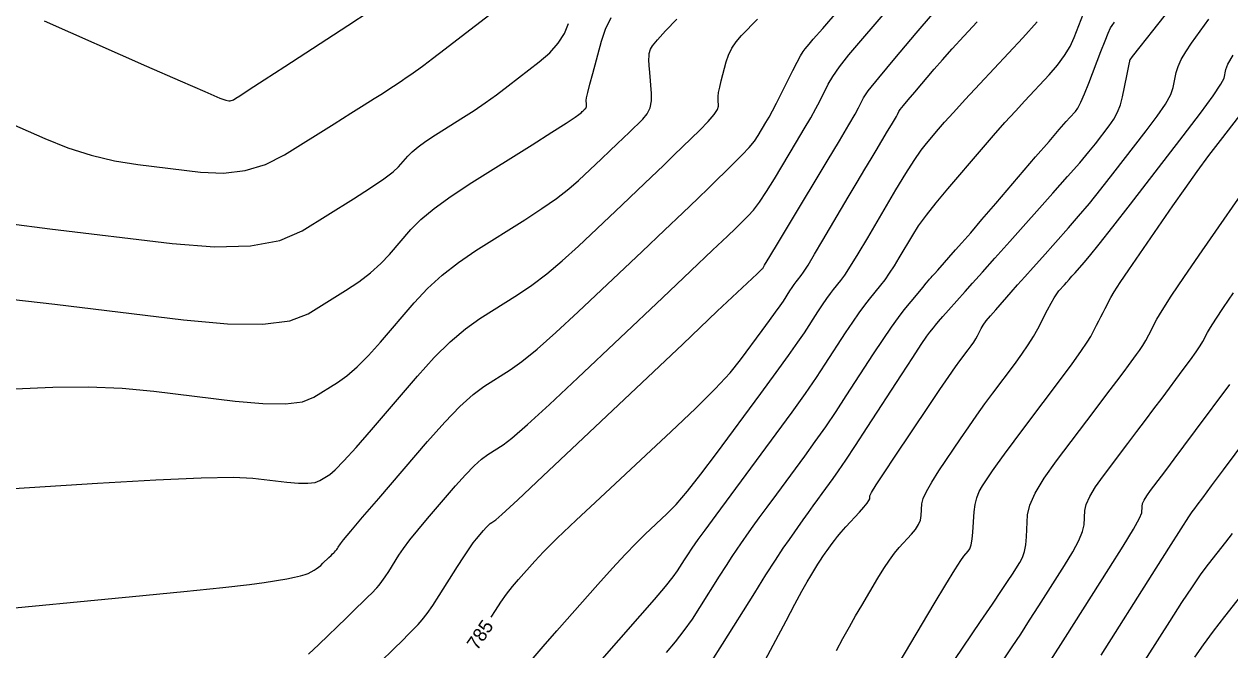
# Model space of a CAD drawing. Extents: x 2082232 to 2083549, y 592624 to 593832.
# Drawn here: x 2083340.8 to 2083402.7, y 592713.3 to 592745.4 of the extents above; entities that cross this region are included whole.
import ezdxf

# ---------------------------------------------------------------- set-up
doc = ezdxf.new("R2010")
doc.units = 0
doc.layers.add('DT_X_Contour_Major', color=7, linetype='Continuous')
doc.layers.add('DT_X_Contour_Minor', color=7, linetype='Continuous')

msp = doc.modelspace()

# ---------------------------------------------------------------- linework, layer by layer
at = {"layer": 'DT_X_Contour_Major'}
for points in [[(2083340.314, 592726.717), (2083342.256, 592726.804), (2083344.091, 592726.812), (2083345.819, 592726.741), (2083347.44, 592726.591), (2083351.619, 592726.086), (2083353.047, 592725.956), (2083354.197, 592725.945), (2083355.07, 592726.052), (2083355.664, 592726.277), (2083356.879, 592727.036), (2083357.359, 592727.38), (2083357.886, 592727.84), (2083358.461, 592728.418), (2083359.083, 592729.112), (2083360.808, 592731.121), (2083361.491, 592731.854), (2083362.247, 592732.546), (2083363.077, 592733.198), (2083363.981, 592733.809), (2083366.487, 592735.385), (2083367.365, 592735.954), (2083368.119, 592736.48), (2083368.748, 592736.963), (2083369.252, 592737.403), (2083370.433, 592738.518), (2083370.853, 592738.916), (2083371.228, 592739.274), (2083371.557, 592739.59), (2083371.842, 592739.867), (2083372.541, 592740.549), (2083372.766, 592740.823), (2083372.917, 592741.134), (2083372.993, 592741.481), (2083372.996, 592741.865), (2083372.904, 592742.937), (2083372.876, 592743.299), (2083372.863, 592743.583), (2083372.864, 592743.788), (2083372.879, 592743.913), (2083372.939, 592744.144), (2083373.04, 592744.304), (2083373.299, 592744.613), (2083373.716, 592745.07), (2083374.291, 592745.674)], [(2083364.757, 592714.99), (2083364.98, 592715.343), (2083365.264, 592715.773), (2083365.556, 592716.182), (2083365.856, 592716.568), (2083366.164, 592716.933), (2083366.998, 592717.876), (2083367.442, 592718.345), (2083368.15, 592719.043), (2083369.121, 592719.97), (2083370.356, 592721.127), (2083373.999, 592724.518), (2083375.247, 592725.702), (2083376.257, 592726.708), (2083377.03, 592727.538), (2083377.565, 592728.191), (2083378.676, 592729.697), (2083379.057, 592730.216), (2083379.364, 592730.642), (2083379.599, 592730.975), (2083379.762, 592731.216), (2083380.098, 592731.734), (2083380.217, 592731.915), (2083380.322, 592732.069), (2083380.413, 592732.195), (2083380.491, 592732.294), (2083380.678, 592732.523), (2083380.801, 592732.701), (2083381.028, 592733.064), (2083381.359, 592733.612), (2083381.795, 592734.346), (2083383.096, 592736.548), (2083383.551, 592737.317), (2083383.94, 592737.972), (2083384.262, 592738.514), (2083384.518, 592738.941), (2083385.112, 592739.929), (2083385.31, 592740.26), (2083385.46, 592740.514), (2083385.562, 592740.689), (2083385.615, 592740.786), (2083385.693, 592740.94), (2083385.765, 592741.046), (2083385.924, 592741.247), (2083386.17, 592741.543), (2083386.502, 592741.934), (2083387.505, 592743.104), (2083387.924, 592743.585), (2083388.431, 592744.15), (2083389.024, 592744.799), (2083389.704, 592745.533)], [(2083378.577, 592712.312), (2083379.9, 592714.809), (2083380.351, 592715.657), (2083380.713, 592716.325), (2083380.986, 592716.814), (2083381.169, 592717.124), (2083381.538, 592717.713), (2083381.672, 592717.923), (2083381.794, 592718.112), (2083381.906, 592718.279), (2083382.007, 592718.425), (2083382.263, 592718.785), (2083382.379, 592718.939), (2083382.536, 592719.13), (2083382.734, 592719.359), (2083382.973, 592719.624), (2083383.665, 592720.383), (2083383.893, 592720.639), (2083384.056, 592720.838), (2083384.156, 592720.981), (2083384.192, 592721.066), (2083384.203, 592721.218), (2083384.287, 592721.388), (2083384.531, 592721.783), (2083384.935, 592722.403), (2083385.499, 592723.249), (2083387.216, 592725.805), (2083387.799, 592726.67), (2083388.262, 592727.349), (2083388.604, 592727.842), (2083388.825, 592728.149), (2083389.253, 592728.718), (2083389.403, 592728.923), (2083389.531, 592729.11), (2083389.637, 592729.279), (2083389.721, 592729.43), (2083389.917, 592729.81), (2083390.019, 592729.977), (2083390.177, 592730.193), (2083390.392, 592730.458), (2083390.663, 592730.771), (2083391.463, 592731.672), (2083391.788, 592732.038), (2083392.164, 592732.46), (2083392.589, 592732.937), (2083393.065, 592733.471), (2083394.401, 592734.968), (2083394.92, 592735.562), (2083395.472, 592736.222), (2083396.06, 592736.948), (2083396.681, 592737.74), (2083398.385, 592739.94), (2083398.952, 592740.698), (2083399.373, 592741.322), (2083399.649, 592741.811), (2083399.779, 592742.167), (2083399.933, 592742.938), (2083400.025, 592743.248), (2083400.185, 592743.602), (2083400.415, 592744), (2083400.713, 592744.441), (2083401.6, 592745.677)], [(2083393.499, 592712.796), (2083394.247, 592713.97), (2083396.473, 592717.474), (2083397.205, 592718.639), (2083397.729, 592719.507), (2083398.046, 592720.077), (2083398.157, 592720.35), (2083398.174, 592720.681), (2083398.206, 592720.825), (2083398.289, 592721.008), (2083398.424, 592721.23), (2083398.61, 592721.491), (2083399.174, 592722.239), (2083399.442, 592722.595), (2083399.823, 592723.103), (2083400.316, 592723.763), (2083400.922, 592724.574), (2083402.688, 592726.941)]]:
    msp.add_lwpolyline(points, dxfattribs=at)
at = {"layer": 'DT_X_Contour_Minor'}
for points in [[(2083359.083, 592712.705), (2083359.746, 592713.352), (2083360.22, 592713.818), (2083360.505, 592714.102), (2083361.012, 592714.617), (2083361.222, 592714.856), (2083361.472, 592715.184), (2083361.763, 592715.603), (2083362.093, 592716.112), (2083363.028, 592717.589), (2083363.352, 592718.093), (2083363.623, 592718.5), (2083363.841, 592718.808), (2083364.005, 592719.018), (2083364.373, 592719.446), (2083364.503, 592719.593), (2083364.617, 592719.711), (2083364.716, 592719.8), (2083364.798, 592719.861), (2083364.996, 592719.986), (2083365.315, 592720.266), (2083366.121, 592721.013), (2083367.415, 592722.227), (2083369.196, 592723.908), (2083374.597, 592729.011), (2083376.371, 592730.688), (2083377.641, 592731.888), (2083378.408, 592732.613), (2083378.671, 592732.862), (2083378.701, 592732.891), (2083378.799, 592733.048), (2083379.071, 592733.495), (2083379.516, 592734.232), (2083380.135, 592735.261), (2083382.016, 592738.39), (2083382.646, 592739.441), (2083383.123, 592740.248), (2083383.448, 592740.809), (2083383.621, 592741.125), (2083383.88, 592741.642), (2083384.122, 592741.994), (2083384.654, 592742.666), (2083385.476, 592743.655), (2083386.587, 592744.963), (2083389.939, 592748.876)], [(2083338.687, 592740.945), (2083341.84, 592739.552), (2083343.026, 592739.077), (2083344.218, 592738.696), (2083345.417, 592738.409), (2083346.622, 592738.216), (2083349.843, 592737.827), (2083351.018, 592737.773), (2083352.13, 592737.905), (2083353.177, 592738.221), (2083354.159, 592738.722), (2083356.693, 592740.306), (2083357.555, 592740.846), (2083358.242, 592741.277), (2083358.752, 592741.6), (2083359.088, 592741.815), (2083359.748, 592742.243), (2083359.985, 592742.399), (2083360.204, 592742.545), (2083360.404, 592742.681), (2083360.585, 592742.807), (2083361.041, 592743.13), (2083361.305, 592743.324), (2083361.756, 592743.665), (2083362.392, 592744.152), (2083363.215, 592744.785), (2083365.658, 592746.669)], [(2083355.386, 592713.105), (2083355.916, 592713.592), (2083357.333, 592714.969), (2083357.812, 592715.434), (2083358.184, 592715.797), (2083358.45, 592716.059), (2083358.61, 592716.218), (2083358.894, 592716.508), (2083359.013, 592716.642), (2083359.153, 592716.826), (2083359.316, 592717.062), (2083359.502, 592717.347), (2083360.027, 592718.176), (2083360.266, 592718.527), (2083360.591, 592718.957), (2083361.002, 592719.466), (2083361.498, 592720.054), (2083362.934, 592721.727), (2083363.442, 592722.299), (2083363.888, 592722.76), (2083364.272, 592723.11), (2083364.594, 592723.348), (2083365.369, 592723.836), (2083365.827, 592724.188), (2083366.62, 592724.88), (2083367.748, 592725.911), (2083369.21, 592727.281), (2083373.556, 592731.388), (2083375.013, 592732.766), (2083376.123, 592733.817), (2083376.887, 592734.544), (2083377.304, 592734.945), (2083377.955, 592735.581), (2083378.222, 592735.878), (2083378.535, 592736.294), (2083378.895, 592736.829), (2083379.3, 592737.482), (2083380.441, 592739.381), (2083380.836, 592740.045), (2083381.166, 592740.614), (2083381.429, 592741.087), (2083381.627, 592741.464), (2083382.067, 592742.343), (2083382.295, 592742.728), (2083382.649, 592743.227), (2083383.128, 592743.838), (2083383.733, 592744.561), (2083385.514, 592746.64)], [(2083338.504, 592715.311), (2083346.351, 592716.058), (2083348.98, 592716.313), (2083350.983, 592716.516), (2083352.358, 592716.668), (2083353.107, 592716.77), (2083354.268, 592716.971), (2083354.663, 592717.045), (2083354.978, 592717.116), (2083355.211, 592717.182), (2083355.365, 592717.246), (2083355.666, 592717.41), (2083355.779, 592717.478), (2083355.893, 592717.559), (2083356.009, 592717.653), (2083356.125, 592717.76), (2083356.435, 592718.061), (2083356.54, 592718.163), (2083356.621, 592718.243), (2083356.68, 592718.3), (2083356.715, 592718.335), (2083356.777, 592718.399), (2083356.803, 592718.428), (2083356.834, 592718.468), (2083356.87, 592718.52), (2083356.91, 592718.583), (2083357.025, 592718.764), (2083357.18, 592718.961), (2083357.56, 592719.414), (2083358.163, 592720.123), (2083358.99, 592721.09), (2083361.496, 592724.008), (2083362.381, 592725.006), (2083363.159, 592725.81), (2083363.828, 592726.419), (2083364.389, 592726.835), (2083365.742, 592727.686), (2083366.34, 592728.11), (2083367.12, 592728.747), (2083368.081, 592729.595), (2083369.224, 592730.655), (2083372.515, 592733.765), (2083373.654, 592734.844), (2083374.604, 592735.747), (2083375.365, 592736.475), (2083375.937, 592737.029), (2083377.209, 592738.27), (2083377.645, 592738.709), (2083378, 592739.094), (2083378.273, 592739.425), (2083378.464, 592739.703), (2083378.866, 592740.371), (2083379.027, 592740.649), (2083379.208, 592740.98), (2083379.411, 592741.365), (2083379.633, 592741.803), (2083380.254, 592743.044), (2083380.468, 592743.462), (2083380.643, 592743.787), (2083380.779, 592744.019), (2083380.877, 592744.157), (2083381.086, 592744.401), (2083381.298, 592744.646), (2083381.779, 592745.197), (2083382.527, 592746.055)], [(2083341.82, 592745.586), (2083347.071, 592743.267), (2083348.801, 592742.505), (2083350.055, 592741.959), (2083350.833, 592741.628), (2083351.134, 592741.513), (2083351.301, 592741.492), (2083351.363, 592741.49), (2083351.42, 592741.496), (2083351.475, 592741.513), (2083351.526, 592741.539), (2083351.657, 592741.621), (2083351.852, 592741.746), (2083352.336, 592742.06), (2083353.109, 592742.562), (2083354.173, 592743.252), (2083357.394, 592745.345), (2083358.556, 592746.106)], [(2083370.222, 592712.57), (2083372.414, 592715.065), (2083373.15, 592715.911), (2083373.714, 592716.577), (2083374.107, 592717.063), (2083374.328, 592717.368), (2083374.688, 592717.942), (2083374.814, 592718.14), (2083374.92, 592718.306), (2083375.007, 592718.438), (2083375.075, 592718.537), (2083375.231, 592718.757), (2083375.391, 592718.976), (2083375.753, 592719.469), (2083376.317, 592720.235), (2083377.084, 592721.274), (2083379.397, 592724.41), (2083380.205, 592725.515), (2083380.894, 592726.476), (2083381.464, 592727.294), (2083381.915, 592727.969), (2083382.958, 592729.578), (2083383.328, 592730.139), (2083383.654, 592730.615), (2083383.937, 592731.008), (2083384.177, 592731.315), (2083384.759, 592732.024), (2083384.983, 592732.311), (2083385.216, 592732.64), (2083385.459, 592733.013), (2083385.712, 592733.428), (2083386.4, 592734.592), (2083386.706, 592735.069), (2083387.11, 592735.624), (2083387.611, 592736.26), (2083388.209, 592736.974), (2083389.933, 592738.986), (2083390.557, 592739.708), (2083391.136, 592740.367), (2083391.67, 592740.962), (2083392.159, 592741.494), (2083393.404, 592742.827), (2083393.834, 592743.322), (2083394.192, 592743.806), (2083394.478, 592744.28), (2083394.691, 592744.743), (2083395.163, 592745.964)], [(2083376.071, 592712.724), (2083376.632, 592713.611), (2083378.288, 592716.249), (2083378.865, 592717.162), (2083379.354, 592717.922), (2083379.755, 592718.53), (2083380.068, 592718.985), (2083380.784, 592719.996), (2083381.047, 592720.365), (2083381.295, 592720.711), (2083381.53, 592721.035), (2083381.752, 592721.338), (2083382.326, 592722.115), (2083382.596, 592722.497), (2083382.976, 592723.058), (2083383.467, 592723.8), (2083384.068, 592724.722), (2083385.819, 592727.421), (2083386.402, 592728.317), (2083386.839, 592728.982), (2083387.129, 592729.416), (2083387.273, 592729.618), (2083387.463, 592729.849), (2083387.565, 592729.969), (2083387.729, 592730.158), (2083387.955, 592730.415), (2083388.243, 592730.74), (2083389.093, 592731.698), (2083389.476, 592732.129), (2083389.986, 592732.701), (2083390.623, 592733.416), (2083391.388, 592734.274), (2083393.598, 592736.749), (2083394.356, 592737.604), (2083394.973, 592738.312), (2083395.448, 592738.873), (2083395.783, 592739.287), (2083396.486, 592740.195), (2083396.727, 592740.543), (2083396.922, 592740.907), (2083397.071, 592741.288), (2083397.175, 592741.685), (2083397.39, 592742.764), (2083397.461, 592743.119), (2083397.512, 592743.373), (2083397.543, 592743.526), (2083397.554, 592743.579), (2083397.557, 592743.587), (2083397.558, 592743.589), (2083397.558, 592743.591), (2083397.559, 592743.592), (2083397.559, 592743.592), (2083397.69, 592743.757), (2083398.08, 592744.251), (2083398.731, 592745.074), (2083399.643, 592746.226)], [(2083335.672, 592721.308), (2083344.553, 592721.871), (2083347.549, 592722.046), (2083349.876, 592722.148), (2083351.535, 592722.178), (2083352.525, 592722.135), (2083354.273, 592721.924), (2083354.871, 592721.869), (2083355.352, 592721.865), (2083355.717, 592721.909), (2083355.966, 592722.004), (2083356.474, 592722.321), (2083356.751, 592722.554), (2083357.201, 592723.014), (2083357.824, 592723.701), (2083358.62, 592724.615), (2083360.973, 592727.357), (2083361.836, 592728.313), (2083362.658, 592729.126), (2083363.442, 592729.796), (2083364.185, 592730.322), (2083366.115, 592731.535), (2083366.853, 592732.032), (2083367.619, 592732.614), (2083368.414, 592733.279), (2083369.238, 592734.029), (2083371.474, 592736.142), (2083372.269, 592736.895), (2083372.979, 592737.572), (2083373.604, 592738.172), (2083374.143, 592738.695), (2083375.467, 592739.987), (2083375.9, 592740.427), (2083376.206, 592740.777), (2083376.385, 592741.038), (2083376.438, 592741.209), (2083376.409, 592741.545), (2083376.411, 592741.7), (2083376.439, 592741.915), (2083376.493, 592742.187), (2083376.573, 592742.519), (2083376.822, 592743.481), (2083376.941, 592743.836), (2083377.113, 592744.18), (2083377.338, 592744.512), (2083377.615, 592744.833), (2083378.425, 592745.674)], [(2083340.001, 592735.19), (2083342.109, 592734.919), (2083348.384, 592734.161), (2083350.566, 592733.989), (2083352.406, 592734.043), (2083353.905, 592734.321), (2083355.061, 592734.824), (2083357.689, 592736.466), (2083358.573, 592737.031), (2083359.254, 592737.492), (2083359.733, 592737.85), (2083360.01, 592738.106), (2083360.476, 592738.65), (2083360.697, 592738.871), (2083361.009, 592739.125), (2083361.413, 592739.414), (2083361.907, 592739.737), (2083363.348, 592740.643), (2083363.896, 592740.998), (2083364.459, 592741.384), (2083365.038, 592741.801), (2083365.631, 592742.249), (2083367.233, 592743.485), (2083367.777, 592743.956), (2083368.207, 592744.442), (2083368.522, 592744.944), (2083368.724, 592745.46)], [(2083340.103, 592731.304), (2083342.355, 592731.048), (2083348.964, 592730.249), (2083351.223, 592730.043), (2083353.043, 592730.025), (2083354.422, 592730.194), (2083355.363, 592730.551), (2083357.284, 592731.751), (2083357.966, 592732.205), (2083358.57, 592732.666), (2083359.097, 592733.134), (2083359.547, 592733.609), (2083360.642, 592734.885), (2083361.146, 592735.395), (2083361.836, 592735.967), (2083362.713, 592736.601), (2083363.776, 592737.296), (2083366.86, 592739.235), (2083367.878, 592739.876), (2083368.618, 592740.347), (2083369.081, 592740.647), (2083369.267, 592740.777), (2083369.392, 592740.895), (2083369.436, 592740.937), (2083369.476, 592740.975), (2083369.511, 592741.009), (2083369.541, 592741.038), (2083369.615, 592741.11), (2083369.638, 592741.143), (2083369.653, 592741.187), (2083369.66, 592741.242), (2083369.658, 592741.309), (2083369.641, 592741.501), (2083369.657, 592741.642), (2083369.718, 592741.92), (2083369.823, 592742.336), (2083369.972, 592742.89), (2083370.43, 592744.551), (2083370.638, 592745.166), (2083370.917, 592745.763)], [(2083366.911, 592712.887), (2083367.438, 592713.499), (2083368.14, 592714.298), (2083370.245, 592716.679), (2083370.988, 592717.509), (2083371.638, 592718.214), (2083372.197, 592718.793), (2083372.663, 592719.247), (2083373.783, 592720.29), (2083374.258, 592720.776), (2083374.841, 592721.455), (2083375.532, 592722.326), (2083376.333, 592723.388), (2083378.612, 592726.478), (2083379.392, 592727.541), (2083380.023, 592728.415), (2083380.505, 592729.099), (2083380.838, 592729.592), (2083381.528, 592730.656), (2083381.772, 592731.027), (2083381.988, 592731.342), (2083382.175, 592731.601), (2083382.334, 592731.805), (2083382.719, 592732.273), (2083382.913, 592732.542), (2083383.207, 592732.996), (2083383.601, 592733.637), (2083384.094, 592734.464), (2083385.543, 592736.916), (2083386.048, 592737.755), (2083386.476, 592738.433), (2083386.827, 592738.95), (2083387.101, 592739.305), (2083387.729, 592740.038), (2083388.039, 592740.389), (2083388.496, 592740.893), (2083389.101, 592741.549), (2083389.853, 592742.358), (2083392.057, 592744.718), (2083392.795, 592745.531)], [(2083373.757, 592713.183), (2083374.227, 592713.74), (2083374.671, 592714.31), (2083375.089, 592714.893), (2083375.48, 592715.489), (2083376.488, 592717.095), (2083376.839, 592717.651), (2083377.137, 592718.114), (2083377.381, 592718.484), (2083377.571, 592718.761), (2083378.008, 592719.377), (2083378.219, 592719.671), (2083378.524, 592720.09), (2083378.924, 592720.635), (2083379.418, 592721.306), (2083380.861, 592723.263), (2083381.401, 592724.006), (2083381.935, 592724.767), (2083382.466, 592725.547), (2083382.992, 592726.346), (2083384.388, 592728.499), (2083384.88, 592729.247), (2083385.307, 592729.873), (2083385.67, 592730.378), (2083385.969, 592730.763), (2083386.679, 592731.627), (2083386.916, 592731.915), (2083387.093, 592732.129), (2083387.21, 592732.27), (2083387.268, 592732.338), (2083387.342, 592732.422), (2083387.399, 592732.486), (2083387.514, 592732.615), (2083387.686, 592732.807), (2083388.605, 592733.838), (2083388.928, 592734.203), (2083389.378, 592734.721), (2083389.956, 592735.391), (2083390.661, 592736.212), (2083392.713, 592738.606), (2083393.399, 592739.406), (2083393.92, 592740.01), (2083394.275, 592740.418), (2083394.465, 592740.63), (2083394.751, 592740.936), (2083394.874, 592741.113), (2083395.029, 592741.413), (2083395.217, 592741.838), (2083395.437, 592742.386), (2083396.066, 592744.015), (2083396.278, 592744.557), (2083396.443, 592744.961), (2083396.561, 592745.227), (2083396.632, 592745.355), (2083396.756, 592745.514)], [(2083382.49, 592713.29), (2083382.822, 592713.908), (2083383.148, 592714.499), (2083383.469, 592715.064), (2083383.785, 592715.602), (2083384.619, 592717.001), (2083384.923, 592717.492), (2083385.206, 592717.916), (2083385.469, 592718.273), (2083385.713, 592718.563), (2083386.337, 592719.247), (2083386.544, 592719.499), (2083386.696, 592719.744), (2083386.793, 592719.98), (2083386.836, 592720.208), (2083386.878, 592720.806), (2083386.944, 592721.079), (2083387.111, 592721.452), (2083387.377, 592721.925), (2083387.745, 592722.496), (2083388.857, 592724.152), (2083389.274, 592724.765), (2083389.69, 592725.359), (2083390.105, 592725.935), (2083390.518, 592726.493), (2083391.62, 592727.958), (2083392.005, 592728.484), (2083392.333, 592728.965), (2083392.606, 592729.4), (2083392.823, 592729.79), (2083393.326, 592730.767), (2083393.504, 592731.102), (2083393.661, 592731.375), (2083393.797, 592731.586), (2083393.911, 592731.734), (2083394.188, 592732.046), (2083394.3, 592732.172), (2083394.43, 592732.318), (2083394.578, 592732.484), (2083394.742, 592732.668), (2083395.205, 592733.186), (2083395.483, 592733.52), (2083395.972, 592734.132), (2083396.671, 592735.023), (2083397.58, 592736.193), (2083400.285, 592739.685), (2083401.177, 592740.852), (2083401.824, 592741.735), (2083402.226, 592742.333), (2083402.382, 592742.646), (2083402.473, 592743.101), (2083402.586, 592743.367), (2083402.857, 592743.821)], [(2083385.705, 592712.663), (2083387.504, 592715.679), (2083388.105, 592716.68), (2083388.559, 592717.422), (2083388.866, 592717.905), (2083389.025, 592718.129), (2083389.254, 592718.379), (2083389.332, 592718.51), (2083389.396, 592718.716), (2083389.446, 592718.996), (2083389.48, 592719.35), (2083389.554, 592720.393), (2083389.602, 592720.771), (2083389.69, 592721.122), (2083389.82, 592721.446), (2083389.99, 592721.743), (2083390.499, 592722.5), (2083390.749, 592722.859), (2083391.118, 592723.368), (2083391.605, 592724.028), (2083392.211, 592724.838), (2083393.986, 592727.198), (2083394.582, 592727.999), (2083395.04, 592728.634), (2083395.359, 592729.102), (2083395.54, 592729.402), (2083395.839, 592729.982), (2083395.95, 592730.198), (2083396.061, 592730.412), (2083396.171, 592730.624), (2083396.28, 592730.834), (2083396.571, 592731.39), (2083396.746, 592731.687), (2083397.052, 592732.162), (2083397.49, 592732.814), (2083398.059, 592733.644), (2083399.752, 592736.093), (2083400.382, 592736.992), (2083401.001, 592737.853), (2083401.608, 592738.674), (2083402.205, 592739.457), (2083403.782, 592741.492)], [(2083388.105, 592712.145), (2083389.889, 592714.771), (2083390.492, 592715.661), (2083390.965, 592716.362), (2083391.307, 592716.875), (2083391.517, 592717.198), (2083391.904, 592717.807), (2083392.034, 592718.06), (2083392.133, 592718.362), (2083392.202, 592718.713), (2083392.239, 592719.114), (2083392.299, 592720.247), (2083392.409, 592720.738), (2083392.694, 592721.363), (2083393.154, 592722.122), (2083393.79, 592723.013), (2083395.719, 592725.569), (2083396.371, 592726.434), (2083396.882, 592727.112), (2083397.251, 592727.602), (2083397.478, 592727.905), (2083397.895, 592728.464), (2083398.051, 592728.684), (2083398.207, 592728.928), (2083398.364, 592729.193), (2083398.52, 592729.482), (2083398.938, 592730.281), (2083399.2, 592730.724), (2083399.675, 592731.457), (2083400.361, 592732.477), (2083401.26, 592733.786), (2083403.939, 592737.661)], [(2083391.099, 592712.86), (2083391.511, 592713.473), (2083391.946, 592714.132), (2083392.403, 592714.835), (2083392.882, 592715.584), (2083394.189, 592717.64), (2083394.62, 592718.349), (2083394.931, 592718.934), (2083395.124, 592719.395), (2083395.198, 592719.732), (2083395.236, 592720.464), (2083395.307, 592720.782), (2083395.492, 592721.186), (2083395.789, 592721.676), (2083396.2, 592722.252), (2083397.447, 592723.904), (2083397.907, 592724.514), (2083398.352, 592725.107), (2083398.783, 592725.682), (2083399.2, 592726.24), (2083400.291, 592727.702), (2083400.661, 592728.204), (2083400.95, 592728.611), (2083401.16, 592728.925), (2083401.291, 592729.145), (2083401.532, 592729.607), (2083401.683, 592729.863), (2083401.958, 592730.286), (2083402.354, 592730.876), (2083402.873, 592731.632)], [(2083396.073, 592713.054), (2083398.689, 592717.179), (2083399.554, 592718.54), (2083400.185, 592719.53), (2083400.583, 592720.149), (2083400.749, 592720.397), (2083400.879, 592720.564), (2083401.008, 592720.735), (2083401.297, 592721.122), (2083401.747, 592721.727), (2083402.357, 592722.548), (2083404.197, 592725.027)], [(2083397.829, 592711.984), (2083399.599, 592714.775), (2083400.221, 592715.743), (2083400.76, 592716.556), (2083401.216, 592717.213), (2083401.589, 592717.715), (2083402.473, 592718.844), (2083402.823, 592719.296)], [(2083400.889, 592712.947), (2083401.336, 592713.582), (2083401.849, 592714.277), (2083402.43, 592715.032), (2083404.067, 592717.124)]]:
    msp.add_lwpolyline(points, dxfattribs=at)

# ---------------------------------------------------------------- texts
at = {"layer": 'DT_X_Contour_Major'}
msp.add_text('785', height=0.7, rotation=56.06119, dxfattribs=at).set_placement((2083364.043, 592713.252))

doc.saveas('drawing.dxf')
